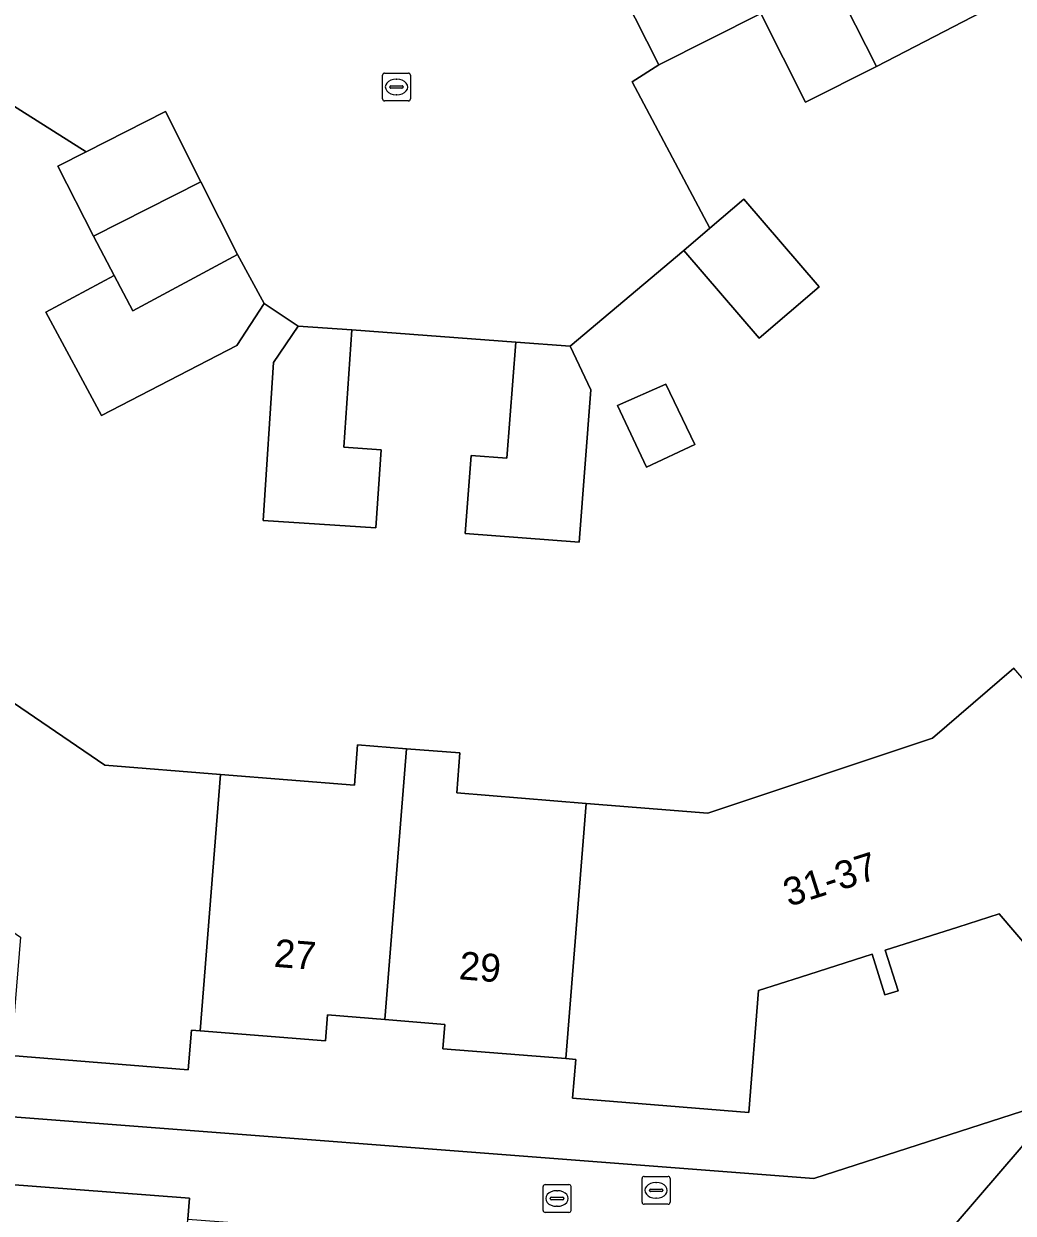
# Model space of a CAD drawing. Extents: x 158472 to 159562, y 388525 to 389606.
# Drawn here: x 159019.41 to 159054.85, y 388976.73 to 389019.31 of the extents above; entities that cross this region are included whole.
import ezdxf

# ---------------------------------------------------------------- set-up
doc = ezdxf.new("R2010")
doc.units = 0
for name, color, linetype in [('IMGEO_Brandkraan', 7, 'Continuous'), ('IMGEO_Erf', 7, 'Continuous'), ('IMGEO_Kolk', 7, 'Continuous'), ('IMGEO_Pand', 7, 'Continuous'), ('IMGEO_Pand_nummerreeks', 7, 'Continuous'), ('IMGEO_Rijbaan_lokaal_open', 7, 'Continuous'), ('IMGEO_Voetpad_open', 7, 'Continuous')]:
    doc.layers.add(name, color=color, linetype=linetype)

msp = doc.modelspace()

# ---------------------------------------------------------------- linework, layer by layer
at = {"layer": 'IMGEO_Brandkraan'}
for p, q in [((159041.556, 388977.121), (159041.556, 388977.973)), ((159041.631, 388978.047), (159042.483, 388978.047)), ((159042.557, 388977.973), (159042.557, 388977.121)), ((159041.815, 388977.541), (159041.815, 388977.553)), ((159041.858, 388977.59), (159042.256, 388977.59)), ((159042.044, 388977.827), (159042.069, 388977.827)), ((159042.299, 388977.553), (159042.299, 388977.541)), ((159042.253, 388977.504), (159041.855, 388977.504)), ((159042.067, 388977.267), (159042.042, 388977.267)), ((159042.483, 388977.047), (159041.631, 388977.047))]:
    msp.add_line(p, q, dxfattribs=at)
for points in [[(159041.556, 388977.121), (159041.556, 388977.973)], [(159041.631, 388978.047), (159042.483, 388978.047)], [(159042.557, 388977.973), (159042.557, 388977.121)], [(159042.483, 388977.047), (159041.631, 388977.047)]]:
    msp.add_lwpolyline(points, dxfattribs=at)
for centre, radius, start, end in [((159041.633, 388977.971), 0.0765, 91.552, 178.448), ((159041.633, 388977.971), 0.0765, 91.552, 178.448), ((159042.481, 388977.971), 0.0765, 1.552, 88.448), ((159042.481, 388977.971), 0.0765, 1.552, 88.448), ((159041.855, 388977.55), 0.0403, 85.8775, 175.7526), ((159041.852, 388977.54), 0.0366, 178.938, 274.7102), ((159042.256, 388977.547), 0.043, 264.8664, 352.4533), ((159042.26, 388977.552), 0.0386, 1.7309, 96.639), ((159041.633, 388977.123), 0.0765, 181.552, 268.448), ((159041.633, 388977.123), 0.0765, 181.552, 268.448), ((159042.481, 388977.123), 0.0765, 271.552, 358.448), ((159042.481, 388977.123), 0.0765, 271.552, 358.448)]:
    msp.add_arc(centre, radius, start, end, dxfattribs=at)
for centre, major_axis, ratio, start_param, end_param in [((159042.043, 388977.547), (-0.387, 0.002), 0.722429, 4.712389, 7.853982), ((159042.068, 388977.547), (-0.39, 0.002), 0.717154, 1.570796, 4.712389)]:
    msp.add_ellipse(centre, major_axis=major_axis, ratio=ratio, start_param=start_param, end_param=end_param, dxfattribs=at)
at = {"layer": 'IMGEO_Erf'}
for points in [[(159055.462, 389020.645), (159049.945, 389017.778), (159047.413, 389016.5), (159045.81, 389019.676), (159042.16, 389017.834), (159041.204, 389017.227), (159043.976, 389011.985), (159045.196, 389013.033), (159047.892, 389009.894), (159045.742, 389008.047), (159043.046, 389011.187), (159038.977, 389007.766), (159039.724, 389006.207), (159039.306, 389000.747), (159035.221, 389001.06), (159035.435, 389003.855), (159036.717, 389003.757), (159037.035, 389007.915), (159031.161, 389008.356), (159030.878, 389004.145), (159032.21, 389004.056), (159032.022, 389001.259), (159027.98, 389001.531), (159028.361, 389007.182), (159029.235, 389008.486), (159028.017, 389009.292), (159027.044, 389007.793), (159022.197, 389005.282), (159020.204, 389008.988), (159022.644, 389010.299), (159021.905, 389011.703), (159020.634, 389014.216), (159021.644, 389014.727), (159018.722, 389016.57)], [(159016.286, 388996.876), (159022.316, 388992.767), (159026.461, 388992.433), (159031.25, 388992.048), (159031.366, 388993.499), (159033.121, 388993.357), (159035.034, 388993.203), (159034.919, 388991.772), (159039.552, 388991.399), (159043.911, 388991.048), (159051.955, 388993.733), (159054.87, 388996.234)], [(159057.152, 388984.167), (159054.345, 388987.44), (159052.862, 388986.969), (159050.261, 388986.144), (159050.723, 388984.69), (159050.254, 388984.54), (159049.792, 388985.995), (159047.228, 388985.181), (159045.725, 388984.704), (159045.373, 388980.334), (159039.068, 388980.842), (159039.18, 388982.234), (159038.823, 388982.263), (159034.42, 388982.617), (159034.49, 388983.489), (159032.348, 388983.661), (159030.289, 388983.827), (159030.214, 388982.895), (159025.729, 388983.256), (159025.414, 388983.281), (159025.3, 388981.862), (159018.951, 388982.373)], [(159014.183, 388980.546), (159047.704, 388977.974), (159056.664, 388980.857)]]:
    msp.add_lwpolyline(points, dxfattribs=at)
msp.add_lwpolyline([(159040.671, 389005.637), (159042.4, 389006.402), (159043.441, 389004.249), (159041.713, 389003.435)], close=True, dxfattribs=at)
at = {"layer": 'IMGEO_Kolk'}
for p, q in [((159032.335, 389017.543), (159033.187, 389017.543)), ((159032.26, 389016.617), (159032.26, 389017.469)), ((159032.748, 389017.323), (159032.773, 389017.323)), ((159033.261, 389017.469), (159033.261, 389016.617)), ((159032.519, 389017.037), (159032.519, 389017.049)), ((159032.957, 389017), (159032.559, 389017)), ((159032.562, 389017.086), (159032.96, 389017.086)), ((159032.771, 389016.763), (159032.746, 389016.763)), ((159033.003, 389017.049), (159033.003, 389017.037)), ((159033.187, 389016.543), (159032.335, 389016.543)), ((159038.008, 388976.828), (159038.008, 388977.68)), ((159038.083, 388977.754), (159038.935, 388977.754)), ((159038.496, 388977.534), (159038.521, 388977.534)), ((159039.009, 388977.68), (159039.009, 388976.828)), ((159038.267, 388977.248), (159038.267, 388977.26)), ((159038.705, 388977.211), (159038.307, 388977.211)), ((159038.31, 388977.297), (159038.708, 388977.297)), ((159038.751, 388977.26), (159038.751, 388977.248)), ((159038.935, 388976.754), (159038.083, 388976.754)), ((159038.519, 388976.974), (159038.494, 388976.974))]:
    msp.add_line(p, q, dxfattribs=at)
for points in [[(159032.335, 389017.543), (159033.187, 389017.543)], [(159032.26, 389016.617), (159032.26, 389017.469)], [(159033.261, 389017.469), (159033.261, 389016.617)], [(159033.187, 389016.543), (159032.335, 389016.543)], [(159038.008, 388976.828), (159038.008, 388977.68)], [(159038.083, 388977.754), (159038.935, 388977.754)], [(159039.009, 388977.68), (159039.009, 388976.828)], [(159038.935, 388976.754), (159038.083, 388976.754)]]:
    msp.add_lwpolyline(points, dxfattribs=at)
for centre, radius, start, end in [((159032.337, 389017.467), 0.0765, 91.552, 178.448), ((159032.337, 389017.467), 0.0765, 91.552, 178.448), ((159033.185, 389017.467), 0.0765, 1.552, 88.448), ((159033.185, 389017.467), 0.0765, 1.552, 88.448), ((159032.559, 389017.046), 0.0403, 85.8775, 175.7526), ((159032.556, 389017.036), 0.0366, 178.938, 274.7102), ((159032.96, 389017.043), 0.043, 264.8664, 352.4533), ((159032.964, 389017.048), 0.0386, 1.7309, 96.639), ((159032.337, 389016.619), 0.0765, 181.552, 268.448), ((159032.337, 389016.619), 0.0765, 181.552, 268.448), ((159033.185, 389016.619), 0.0765, 271.552, 358.448), ((159033.185, 389016.619), 0.0765, 271.552, 358.448), ((159038.085, 388977.678), 0.0765, 91.552, 178.448), ((159038.085, 388977.678), 0.0765, 91.552, 178.448), ((159038.933, 388977.678), 0.0765, 1.552, 88.448), ((159038.933, 388977.678), 0.0765, 1.552, 88.448), ((159038.307, 388977.257), 0.0403, 85.8775, 175.7526), ((159038.304, 388977.247), 0.0366, 178.938, 274.7102), ((159038.708, 388977.254), 0.043, 264.8664, 352.4533), ((159038.712, 388977.259), 0.0386, 1.7309, 96.639), ((159038.085, 388976.83), 0.0765, 181.552, 268.448), ((159038.085, 388976.83), 0.0765, 181.552, 268.448), ((159038.933, 388976.83), 0.0765, 271.552, 358.448), ((159038.933, 388976.83), 0.0765, 271.552, 358.448)]:
    msp.add_arc(centre, radius, start, end, dxfattribs=at)
for centre, major_axis, ratio, start_param, end_param in [((159032.747, 389017.043), (-0.387, 0.002), 0.722429, 4.712389, 7.853982), ((159032.772, 389017.043), (-0.39, 0.002), 0.717154, 1.570796, 4.712389), ((159038.495, 388977.254), (-0.387, 0.002), 0.722429, 4.712389, 7.853982), ((159038.52, 388977.254), (-0.39, 0.002), 0.717154, 1.570796, 4.712389)]:
    msp.add_ellipse(centre, major_axis=major_axis, ratio=ratio, start_param=start_param, end_param=end_param, dxfattribs=at)
at = {"layer": 'IMGEO_Pand'}
for points in [[(159053.646, 389024.226), (159048.066, 389021.502), (159049.945, 389017.778), (159055.462, 389020.645)], [(159045.81, 389019.676), (159045.595, 389020.255), (159044.594, 389022.239), (159041.52, 389020.687), (159040.882, 389020.365), (159042.16, 389017.834)], [(159045.81, 389019.676), (159047.413, 389016.5), (159049.945, 389017.778), (159048.066, 389021.502), (159045.595, 389020.255)], [(159025.758, 389013.653), (159024.487, 389016.165), (159021.644, 389014.727), (159020.634, 389014.216), (159021.905, 389011.703)], [(159025.758, 389013.653), (159021.905, 389011.703), (159022.644, 389010.299), (159023.322, 389009.037), (159027.07, 389011.052)], [(159043.046, 389011.187), (159045.742, 389008.047), (159047.892, 389009.894), (159045.196, 389013.033), (159043.976, 389011.985)], [(159027.044, 389007.793), (159028.017, 389009.292), (159027.07, 389011.052), (159023.322, 389009.037), (159022.644, 389010.299), (159020.204, 389008.988), (159022.197, 389005.282)], [(159028.361, 389007.182), (159027.98, 389001.531), (159032.022, 389001.259), (159032.21, 389004.056), (159030.878, 389004.145), (159031.161, 389008.356), (159029.235, 389008.486)], [(159038.977, 389007.766), (159037.035, 389007.915), (159036.717, 389003.757), (159035.435, 389003.855), (159035.221, 389001.06), (159039.306, 389000.747), (159039.724, 389006.207)], [(159040.671, 389005.637), (159041.713, 389003.435), (159043.441, 389004.249), (159042.4, 389006.402)], [(159006.165, 388996.138), (159006.21, 388996.043), (159005.066, 388995.499), (159007.766, 388989.812), (159011.844, 388991.748), (159013.056, 388990.912), (159015.303, 388989.361), (159014.397, 388988.047), (159014.809, 388987.763), (159015.716, 388989.077), (159017.996, 388987.504), (159019.292, 388986.61), (159018.951, 388982.373), (159025.3, 388981.862), (159025.414, 388983.281), (159025.729, 388983.256), (159026.461, 388992.433), (159022.316, 388992.767), (159016.286, 388996.876), (159014.757, 389000), (159014.67, 389000.177)], [(159052.862, 388986.969), (159054.345, 388987.44), (159057.152, 388984.167), (159061.801, 388988.154), (159060.866, 388989.244), (159054.87, 388996.234), (159051.955, 388993.733), (159043.911, 388991.048), (159039.552, 388991.399), (159038.823, 388982.263), (159039.18, 388982.234), (159039.068, 388980.842), (159045.373, 388980.334), (159045.725, 388984.704), (159047.228, 388985.181), (159049.792, 388985.995), (159050.254, 388984.54), (159050.723, 388984.69), (159050.261, 388986.144)], [(159033.121, 388993.357), (159031.366, 388993.499), (159031.25, 388992.048), (159026.461, 388992.433), (159025.729, 388983.256), (159030.214, 388982.895), (159030.289, 388983.827), (159032.348, 388983.661)], [(159033.121, 388993.357), (159032.348, 388983.661), (159034.49, 388983.489), (159034.42, 388982.617), (159038.823, 388982.263), (159039.552, 388991.399), (159034.919, 388991.772), (159035.034, 388993.203)]]:
    msp.add_lwpolyline(points, close=True, dxfattribs=at)
at = {"layer": 'IMGEO_Rijbaan_lokaal_open'}
for points in [[(159018.722, 389016.57), (159021.644, 389014.727), (159024.487, 389016.165), (159025.758, 389013.653), (159027.07, 389011.052), (159028.017, 389009.292), (159029.235, 389008.486), (159031.161, 389008.356), (159037.035, 389007.915), (159038.977, 389007.766), (159043.046, 389011.187), (159043.976, 389011.985), (159041.204, 389017.227), (159042.16, 389017.834), (159040.882, 389020.365)], [(159024.671, 388968.262), (159025.292, 388976.52), (159025.348, 388977.262), (159013.283, 388978.189), (159006.761, 388983.213), (159000, 388996.492)]]:
    msp.add_lwpolyline(points, dxfattribs=at)
at = {"layer": 'IMGEO_Voetpad_open'}
for points in [[(159177.566, 389084.843), (159176.445, 389083.875), (159120.451, 389035.544), (159117.405, 389033.869), (159115.274, 389032.515), (159113.143, 389031.161), (159113.482, 389028.548), (159113.466, 389028.535), (159110.952, 389026.462), (159087.812, 389006.457), (159087.25, 389007.054), (159086.128, 389006.093), (159079.014, 389000), (159056.664, 388980.857), (159052.807, 388976.374)], [(159056.664, 388980.857), (159047.704, 388977.974), (159014.183, 388980.546), (159008.681, 388984.868), (159001.038, 389000), (159000, 389002.056), (158997.951, 389006.112), (158996.04, 389009.776), (158986.191, 389029.159), (158984.014, 389027.992), (158993.474, 389009.309), (158998.214, 389000), (159000, 388996.492), (159006.761, 388983.213), (159013.283, 388978.189), (159025.348, 388977.262), (159025.292, 388976.52), (159038.929, 388975.494), (159039.361, 388975.53), (159046.821, 388974.972)], [(159049.083, 388975.243), (159052.807, 388976.374), (159056.664, 388980.857)]]:
    msp.add_lwpolyline(points, dxfattribs=at)

# ---------------------------------------------------------------- texts
at = {"layer": 'IMGEO_Pand_nummerreeks'}
for s, rotation, p in [('31-37', 17.607, (159046.808, 388987.693)), ('27', 355.3982, (159028.349, 388985.552)), ('29', 355.4033, (159034.974, 388985.106))]:
    msp.add_text(s, height=1, rotation=rotation, dxfattribs=at).set_placement(p)

doc.saveas('drawing.dxf')
